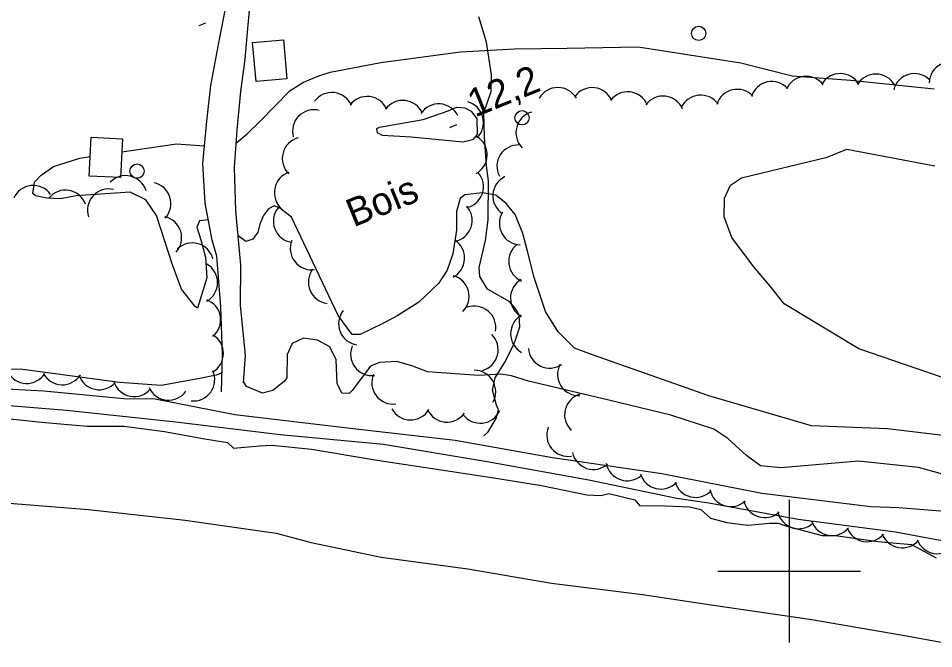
# Model space of a CAD drawing. Extents: x 362852 to 366875, y 5563573 to 5566479.
# Drawn here: x 365091.9 to 365220.3, y 5564789.2 to 5564877.5 of the extents above; entities that cross this region are included whole.
import ezdxf

# ---------------------------------------------------------------- set-up
doc = ezdxf.new("R2010")
doc.units = 0
for name, color, linetype in [('Niveau 1', 7, 'Continuous'), ('Niveau 19', 7, 'Continuous'), ('Niveau 2', 7, 'Continuous'), ('Niveau 22', 7, 'Continuous'), ('Niveau 3', 7, 'Continuous'), ('Niveau 31', 7, 'Continuous'), ('Niveau 36', 7, 'Continuous'), ('Niveau 4', 7, 'Continuous'), ('Niveau 44', 7, 'Continuous'), ('Niveau 61', 7, 'Continuous')]:
    doc.layers.add(name, color=color, linetype=linetype)

msp = doc.modelspace()

# ---------------------------------------------------------------- linework, layer by layer
at = {"layer": 'Niveau 1'}
for points in [[(365122.44, 5564860.08), (365122.52, 5564860.11), (365123.99, 5564861.34), (365125.76, 5564863.06), (365130.02, 5564867.43), (365131.89, 5564868.58), (365134.01, 5564869.45), (365135.63, 5564870), (365142.75, 5564871.34), (365153.88, 5564872.85), (365161.49, 5564873.28), (365168.88, 5564873.36), (365178.83, 5564873.52), (365193.23, 5564871.3), (365200.42, 5564869.45), (365208.58, 5564868.86), (365220.32, 5564867.66)], [(365106.39, 5564858.81), (365114.05, 5564859.95), (365118, 5564859.66)], [(365118.52, 5564849.29), (365117.27, 5564849.14), (365116.9, 5564848.24), (365117.5, 5564846.5), (365118.14, 5564844.04), (365118.34, 5564841.15), (365117.01, 5564836.88), (365116.67, 5564837.11), (365114.79, 5564839.56), (365113.5, 5564842.99), (365111.28, 5564849.88), (365109.75, 5564852.09), (365107.57, 5564853.18), (365099.99, 5564852.64), (365097.81, 5564852.23), (365095.92, 5564852.32), (365094.3, 5564852.64), (365093.92, 5564852.98), (365094.13, 5564854.55), (365095.08, 5564855.56), (365096.8, 5564856.77), (365100.53, 5564857.94), (365101.96, 5564858.15)], [(365229.38, 5564818.13), (365213.78, 5564819.97), (365203.11, 5564820.38), (365188.75, 5564824.59), (365172.41, 5564830.34), (365169.91, 5564831.29), (365167.62, 5564833.56), (365165.82, 5564836.41), (365164.22, 5564841.19), (365163.31, 5564844.91), (365162.66, 5564847.37), (365161.57, 5564850.01), (365160.3, 5564851.59), (365158.84, 5564852.72), (365156.97, 5564853.06), (365154.49, 5564852.78), (365153.84, 5564852.26), (365153.35, 5564850.45), (365153.32, 5564847.83), (365152.82, 5564844.53), (365152.04, 5564842.22), (365150.83, 5564840.36), (365148.08, 5564837.73), (365145.13, 5564835.89), (365143.11, 5564834.8), (365141.35, 5564833.95), (365139.81, 5564833.19), (365138.69, 5564833.22), (365136.73, 5564835.88), (365130.18, 5564849.65), (365128.53, 5564850.95)], [(365128.53, 5564850.95), (365127.78, 5564851.26), (365126.98, 5564850.8), (365126.25, 5564849.88), (365125.75, 5564848.68), (365125.47, 5564847.57), (365124.78, 5564846.55), (365123.78, 5564846.26), (365122.71, 5564847.02)]]:
    msp.add_lwpolyline(points, dxfattribs=at)
at = {"layer": 'Niveau 19'}
for points in [[(365120.38, 5564825.18), (365120.52, 5564830.45), (365120.29, 5564837.07), (365119.74, 5564844.19), (365119.05, 5564846.45), (365118.08, 5564851.64), (365117.75, 5564857.18), (365118.34, 5564863.1), (365118.9, 5564868.12), (365120.13, 5564874.86), (365120.98, 5564879.12), (365121.18, 5564885.51), (365121.58, 5564891.11), (365122.8, 5564897.73), (365124.02, 5564902.12), (365124.28, 5564904.38), (365124.41, 5564905.56), (365124.47, 5564908.29)], [(365123.46, 5564826.41), (365123.75, 5564830.3), (365123.05, 5564837.26), (365123.08, 5564842.92), (365122.4, 5564850.53), (365122.2, 5564856.6), (365122.57, 5564861.92), (365123.07, 5564867.28), (365123.68, 5564871.81), (365124.06, 5564876.1), (365124.77, 5564883.73), (365125.53, 5564890.9), (365126.55, 5564894.25), (365127.11, 5564897.09), (365128.05, 5564899.77), (365129.42, 5564903.22), (365130.28, 5564905.95), (365130.76, 5564908.62)]]:
    msp.add_lwpolyline(points, dxfattribs=at)
at = {"layer": 'Niveau 2'}
for points in [[(365153.37, 5564865.1), (365154.53, 5564864.97), (365155.4, 5564864.52), (365156.21, 5564863.44), (365156.26, 5564861.23), (365155.57, 5564860.51), (365154.29, 5564860.17), (365146.97, 5564860.85), (365142.97, 5564861.11), (365142.26, 5564861.49), (365142.15, 5564862.07), (365142.55, 5564862.29), (365148.66, 5564863.34), (365150.18, 5564863.85), (365152.18, 5564864.55), (365153.37, 5564865.1)], [(365227.89, 5564824.96), (365209.77, 5564831.19), (365199.28, 5564837.48), (365197.4, 5564839.92), (365195, 5564842.76), (365191.96, 5564846.82), (365190.89, 5564849.72), (365190.93, 5564852.33), (365191.77, 5564854.16), (365193.33, 5564855.18), (365205.35, 5564858.06), (365208.09, 5564859.19)], [(365208.09, 5564859.19), (365220.41, 5564856.87)], [(365120.45, 5564827.84), (365119.63, 5564827.5), (365117.33, 5564827.04), (365111.92, 5564826.04), (365106.05, 5564826.46), (365092.52, 5564828.31), (365068.08, 5564828.37), (365056.69, 5564829.86), (365054.57, 5564831.09), (365053.3, 5564832.05), (365051.63, 5564832.48), (365049.62, 5564832.27), (365041.9, 5564832.05), (365036.94, 5564832.36), (365029.55, 5564832.53), (365025.59, 5564833.12), (365018.77, 5564834.02), (365015.04, 5564834.34), (365011.42, 5564834.7), (365007.82, 5564834.7), (365006.81, 5564835.65)], [(365174.71, 5564824), (365163.46, 5564826.66), (365161.05, 5564827.4), (365159.58, 5564827.66), (365156.43, 5564827.47), (365149.28, 5564827.99), (365147.23, 5564828.75), (365144.97, 5564829.43), (365142.55, 5564829.29), (365141.28, 5564828.77), (365138.72, 5564825.35), (365138.28, 5564824.92), (365137.26, 5564824.99), (365136.59, 5564826.33), (365136.46, 5564829.63), (365135.57, 5564831.49), (365133.84, 5564832.39), (365131.86, 5564832.69), (365130.31, 5564831.92), (365129.59, 5564830.38), (365129.56, 5564827.14), (365129.16, 5564826.6), (365127.58, 5564825.33), (365126.12, 5564824.97), (365123.88, 5564825.9), (365123.47, 5564826.61)], [(365222.41, 5564808.36), (365215.36, 5564808.92), (365211.46, 5564809.04), (365196.18, 5564810.91), (365182.14, 5564813.67), (365166.82, 5564815.91), (365153.17, 5564818.33), (365138.84, 5564819.98), (365122.27, 5564821.94), (365111.06, 5564824.13), (365106.69, 5564824.19), (365095.45, 5564825.26), (365081.36, 5564826.01)], [(365310.22, 5564789.69), (365290.36, 5564795.23), (365268.13, 5564801.4), (365252.18, 5564804.35), (365240.62, 5564805.64), (365226.42, 5564810.05), (365223.71, 5564812.41), (365221.19, 5564813.72), (365218.12, 5564814.56), (365209.72, 5564815.42), (365198.82, 5564814.5), (365195.97, 5564814.81), (365194.02, 5564816.24), (365191.42, 5564818.63), (365189.41, 5564819.91), (365183.39, 5564821.89), (365174.71, 5564824)], [(365229.44, 5564802.77), (365214.91, 5564805.47), (365201.24, 5564807.27), (365188.74, 5564809.56), (365184.25, 5564810.19), (365171.88, 5564812.79), (365157.64, 5564815.36), (365143.09, 5564817.79), (365128.61, 5564819.14), (365113.96, 5564820.92), (365098.62, 5564822.54), (365085.36, 5564823.64)], [(365088.5, 5564821.63), (365095.15, 5564820.89), (365101.54, 5564820.36), (365106.7, 5564820.37), (365112.37, 5564819.6), (365117.76, 5564818.6), (365121.23, 5564818.04), (365122.05, 5564817.26), (365125.71, 5564817.59), (365127.42, 5564817.67), (365133, 5564817.11), (365142.23, 5564815.57), (365151.19, 5564814.23), (365158.56, 5564813.11), (365165.24, 5564812.01), (365171.62, 5564810.72), (365173.59, 5564810.61), (365174.72, 5564810.89), (365178.37, 5564810.03), (365179.01, 5564809.24), (365182.59, 5564809.16), (365186.01, 5564809.02), (365187.59, 5564808.67), (365188.97, 5564807.44), (365191.27, 5564806.83), (365194.21, 5564806.49), (365197.27, 5564806.76), (365198.46, 5564806.76), (365199.69, 5564806.33), (365204.65, 5564805.02), (365206.51, 5564805.04), (365212.45, 5564804.2)], [(365212.45, 5564804.2), (365217.17, 5564803.78), (365220.62, 5564801.91)]]:
    msp.add_lwpolyline(points, dxfattribs=at)
at = {"layer": 'Niveau 22'}
msp.add_lwpolyline([(365157.17, 5564818.99), (365157.8, 5564819.56), (365158.92, 5564821.41), (365159.21, 5564822.65), (365158.95, 5564823.29), (365158.41, 5564825.42), (365158.75, 5564827.13), (365160.19, 5564829.46), (365161.32, 5564831.76), (365161.59, 5564832.31), (365162.24, 5564834.26), (365162.13, 5564835.96), (365161.67, 5564836.77), (365160.82, 5564837.78), (365157.67, 5564839.57), (365156.59, 5564841.32), (365156.53, 5564842.59), (365157.39, 5564846.38), (365157.8, 5564849.26), (365157.83, 5564854.76), (365157.57, 5564856.84), (365157.25, 5564860.94), (365157.18, 5564864.28), (365158.18, 5564867.26), (365158.23, 5564869.62), (365157.53, 5564874.19), (365156.49, 5564877.74)], dxfattribs=at)
at = {"layer": 'Niveau 3'}
for p, q in [((365117.24, 5564876.52), (365118.2, 5564876.91)), ((365152.41, 5564862.25), (365153.37, 5564862.64))]:
    msp.add_line(p, q, dxfattribs=at)
at = {"layer": 'Niveau 31'}
for points in [[(365129.07, 5564874.54), (365129.56, 5564869.06), (365125.24, 5564868.67), (365124.74, 5564874.16), (365129.07, 5564874.54)], [(365106.47, 5564860.66), (365106.23, 5564855.23), (365101.84, 5564855.42), (365102.08, 5564860.85), (365106.47, 5564860.66)]]:
    msp.add_lwpolyline(points, dxfattribs=at)
at = {"layer": 'Niveau 36'}
for centre in [(365187.31, 5564875.42), (365162.54, 5564863.59), (365108.54, 5564856.11)]:
    msp.add_circle(centre, 1, dxfattribs=at)
at = {"layer": 'Niveau 4'}
msp.add_lwpolyline([(365090.58, 5564809.55), (365101.73, 5564808.67), (365115.27, 5564807.15), (365128.06, 5564805.33), (365132.95, 5564804.04), (365142.78, 5564801.99), (365154.93, 5564800.34), (365166.67, 5564798.34), (365179.42, 5564796.75), (365189.05, 5564795.31), (365203.19, 5564793.23), (365215.66, 5564791.09), (365226.5, 5564789.15)], dxfattribs=at)
at = {"layer": 'Niveau 44'}
for centre, start, end in [((365222.63, 5564868.4), 58.275, 178.2529), ((365202.38, 5564866.41), 37.0429, 157.0209), ((365207.15, 5564866.79), 29.2648, 149.2428), ((365212.15, 5564866.72), 29.2648, 149.2428), ((365217.57, 5564866.79), 46.0831, 166.061), ((365167.55, 5564864.83), 29.8669, 149.8449), ((365172.37, 5564864.82), 23.1805, 143.1585), ((365192.71, 5564864.58), 42.6547, 162.6326), ((365197.58, 5564865.68), 42.6547, 162.6326), ((365135.86, 5564864.13), 23.6634, 143.6414), ((365140.83, 5564863.58), 23.6634, 143.6414), ((365177.34, 5564864.23), 23.1805, 143.1585), ((365182.3, 5564863.63), 23.1805, 143.1585), ((365187.6, 5564863.77), 35.8477, 155.8256), ((365145.8, 5564863.03), 23.6634, 143.6414), ((365150.85, 5564862.54), 26.3751, 146.353), ((365154.12, 5564862.93), 313.9671, 73.945), ((365133.34, 5564861.72), 75.5497, 195.5277), ((365164.68, 5564861.5), 105.0655, 225.0434), ((365131.91, 5564857.87), 105.4556, 225.4335), ((365154.65, 5564858.4), 298.7351, 58.7131), ((365162.01, 5564856.78), 87.5335, 207.5115), ((365106.92, 5564852.48), 16.5019, 136.4799), ((365130.79, 5564853.09), 108.7517, 228.7296), ((365154.13, 5564853.93), 281.3728, 41.3507), ((365161.44, 5564852.65), 116.1474, 236.1253), ((365093.97, 5564851.1), 35.745, 155.723), ((365098.49, 5564850.44), 19.7701, 139.7481), ((365104.58, 5564850.61), 77.5026, 197.4806), ((365110.29, 5564851.55), 317.394, 77.372), ((365130.65, 5564849.1), 141.3393, 261.3172), ((365152.54, 5564849.2), 281.3728, 41.3507), ((365111.79, 5564846.78), 317.394, 77.372), ((365162.35, 5564848.78), 148.3591, 268.3371), ((365116.27, 5564843.04), 14.5992, 134.5771), ((365133.03, 5564845.27), 157.9699, 277.9478), ((365151.48, 5564843.9), 297.4531, 57.431), ((365163.66, 5564843.45), 126.6273, 246.6052), ((365116.83, 5564840.47), 299.7024, 59.6804), ((365135.56, 5564840.55), 142.9744, 262.9523), ((365152.11, 5564838.54), 315.3715, 75.3494), ((365163.91, 5564838.3), 120.2191, 240.1971), ((365117.26, 5564835.24), 309.7426, 69.7205), ((365155.85, 5564834.2), 349.6979, 109.6758), ((365139.8, 5564834.72), 141.4256, 261.4036), ((365163.93, 5564833.3), 120.2191, 240.1971), ((365117.65, 5564830.55), 299.3111, 59.289), ((365156.19, 5564831.06), 285.7173, 45.6952), ((365141.48, 5564830.44), 156.4774, 276.4554), ((365166.41, 5564831.49), 184.4703, 304.4482), ((365093.05, 5564829.34), 207.8542, 327.8321), ((365098.05, 5564829.15), 207.8542, 327.8321), ((365116.43, 5564826.88), 264.366, 24.344), ((365155.84, 5564825.19), 330.0986, 90.0766), ((365170.51, 5564827.62), 152.4436, 272.4216), ((365103.22, 5564828.46), 198.9354, 318.9133), ((365108.13, 5564827.5), 198.9354, 318.9133), ((365144.46, 5564826.44), 156.9923, 276.9702), ((365112.95, 5564826.99), 204.4418, 324.4197), ((365171.51, 5564821.94), 106.4782, 226.4561), ((365146.9, 5564824.22), 208.8756, 328.8535), ((365152.01, 5564823.92), 204.4277, 324.4057), ((365156.67, 5564823.77), 216.2508, 336.2287), ((365169, 5564819.11), 158.8565, 278.8344), ((365172.54, 5564817.28), 191.6068, 311.5848), ((365177.28, 5564815.7), 191.6068, 311.5848), ((365182.01, 5564814.53), 196.5156, 316.4935), ((365186.87, 5564813.36), 196.5156, 316.4935), ((365191.82, 5564812.07), 191.9686, 311.9465), ((365196.58, 5564810.52), 191.9686, 311.9465), ((365201.33, 5564808.97), 191.9686, 311.9465), ((365206.01, 5564808.01), 200.1604, 320.1383), ((365210.94, 5564807.15), 200.1604, 320.1383), ((365215.86, 5564806.29), 200.1604, 320.1383), ((365220.78, 5564805.47), 200.6634, 320.6414)]:
    msp.add_arc(centre, 3, start, end, dxfattribs=at)
at = {"layer": 'Niveau 61'}
for p, q in [((365200, 5564810), (365200, 5564790)), ((365190, 5564800), (365210, 5564800))]:
    msp.add_line(p, q, dxfattribs=at)

# ---------------------------------------------------------------- texts
at = {"layer": 'Niveau 3'}
msp.add_text('12,2 ', height=3.93, rotation=22.09, dxfattribs=at).set_placement((365155.92, 5564863.61))
at = {"layer": 'Niveau 44'}
msp.add_text('Bois', height=3.93, rotation=22.09, dxfattribs=at).set_placement((365138.89, 5564848.21))

doc.saveas('drawing.dxf')
